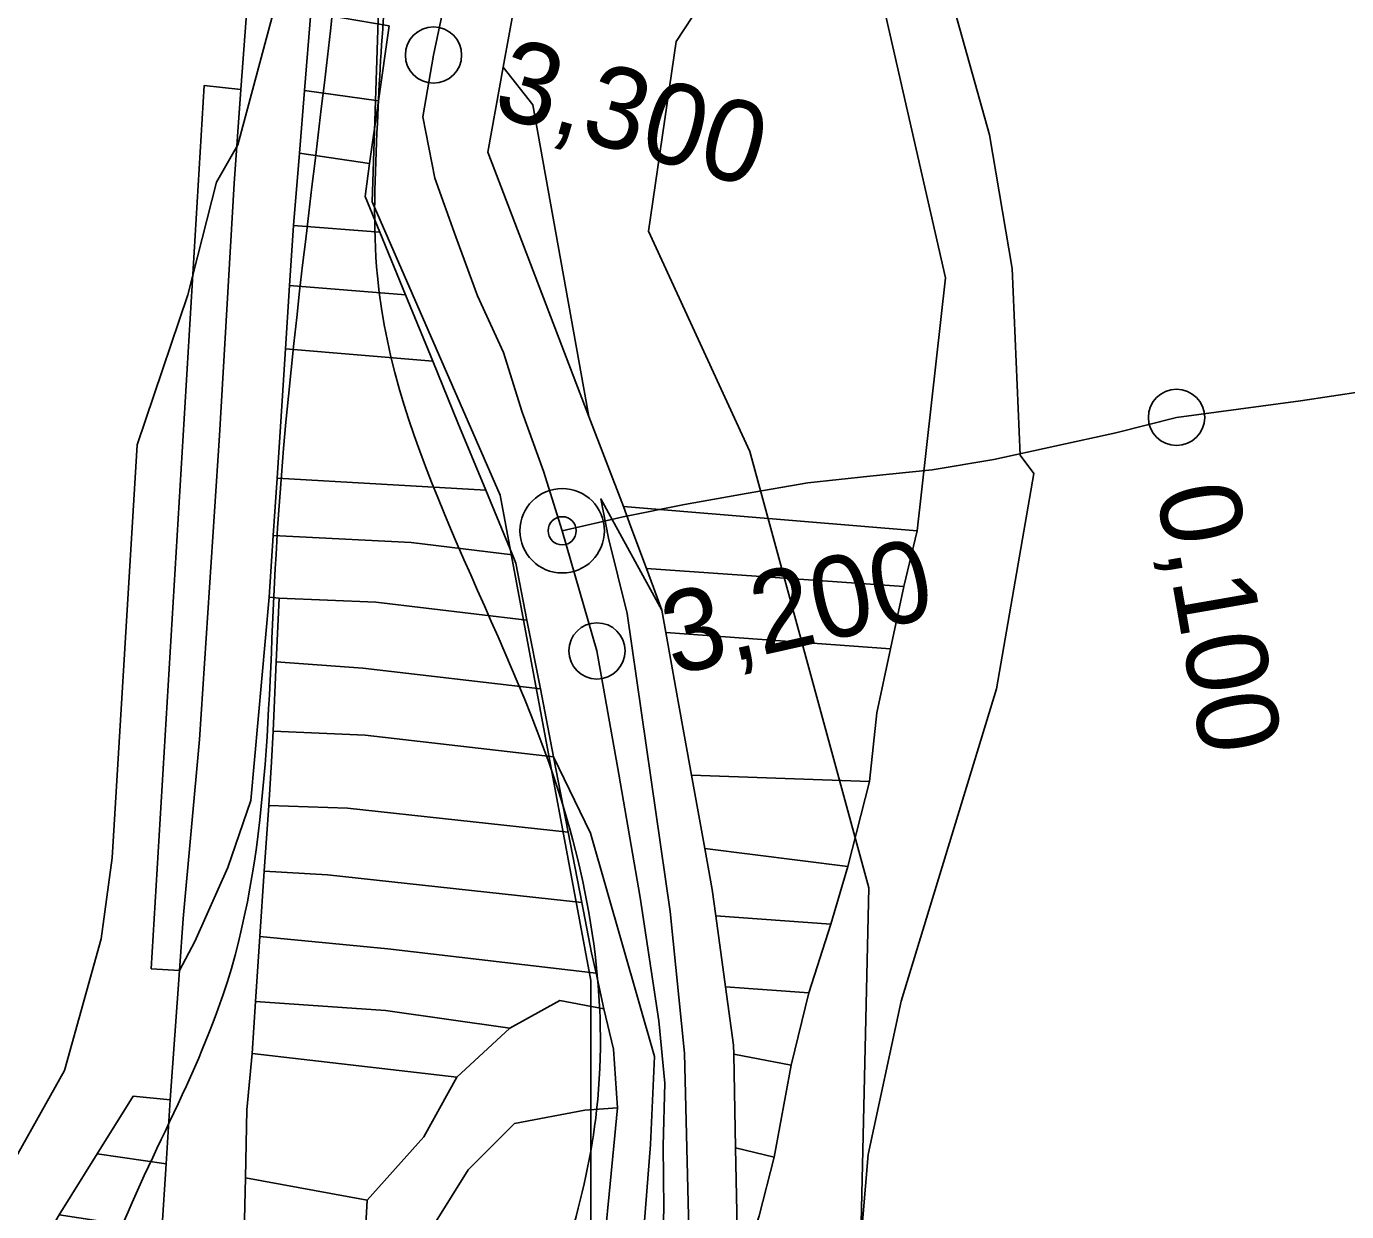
# Model space of a CAD drawing. Extents: x -510989 to -501240, y -1184665 to -1176098.
# Drawn here: x -503549.8 to -503338.7, y -1181446.6 to -1181257.1 of the extents above; entities that cross this region are included whole.
import ezdxf

# ---------------------------------------------------------------- set-up
doc = ezdxf.new("R2010")
doc.units = 0
for name, color, linetype in [('NAVRH_revitalizace_toku', 7, 'Continuous'), ('orna_puda', 7, 'Continuous'), ('ostatni_plocha_x_draha', 7, 'Continuous'), ('ostatni_plocha_x_silnice', 7, 'Continuous'), ('STAV_zaplavove_uzemi', 7, 'Continuous'), ('trasovani_toku', 7, 'Continuous'), ('trvaly_travni_porost', 7, 'Continuous'), ('vodni_plocha_x_vodni_tok_v_koryt_prir_n_upr', 7, 'Continuous'), ('vrstevnice_03', 7, 'Continuous')]:
    doc.layers.add(name, color=color, linetype=linetype)

msp = doc.modelspace()

# ---------------------------------------------------------------- linework, layer by layer
at = {"layer": 'NAVRH_revitalizace_toku'}
for points in [[(-503441.07, -1181050.42), (-503440.37, -1181093.4), (-503432.62, -1181146.25), (-503432.62, -1181162.45), (-503444.6, -1181184.3), (-503485.47, -1181230.1), (-503493.22, -1181246.3), (-503494.5, -1181285.16), (-503474.04, -1181332.05), (-503459.54, -1181409.64), (-503459.54, -1181458.23), (-503480.86, -1181543.49), (-503519.79, -1181713.04)], [(-503475.69, -1181747.84), (-503451.03, -1181632.99), (-503426.37, -1181518.14), (-503416.5, -1181455.43), (-503415.09, -1181394.83), (-503434.12, -1181325.07), (-503450.33, -1181289.84), (-503445.92, -1181259.51), (-503426.54, -1181230.05), (-503405.62, -1181211.45), (-503389.34, -1181168.82), (-503387.02, -1181132.39), (-503393.99, -1181103.71), (-503388.57, -1181053.33)]]:
    msp.add_lwpolyline(points, dxfattribs=at)
at = {"layer": 'orna_puda'}
for points in [[(-503396.74, -1181157.57), (-503394.87, -1181159.12), (-503410.3, -1181197.77), (-503412.18, -1181204.67), (-503417.35, -1181233.63), (-503402.81, -1181297.31), (-503407.38, -1181337.76), (-503454.34, -1181333.87), (-503459.85, -1181319.48), (-503468.83, -1181269.64), (-503473.55, -1181263.59), (-503470.53, -1181246.9), (-503426.38, -1181195.58), (-503413.85, -1181170.91)], [(-503468.83, -1181269.64), (-503459.85, -1181319.48), (-503476.02, -1181277.2), (-503473.55, -1181263.59)], [(-503521.37, -1181266.54), (-503515.48, -1181267.19), (-503516.56, -1181282.2), (-503518.89, -1181322.49), (-503522.09, -1181371.08), (-503524.74, -1181399.73), (-503525.33, -1181408.04), (-503529.83, -1181407.77)], [(-503454.34, -1181333.87), (-503407.38, -1181337.76), (-503409.5, -1181346.64), (-503450.66, -1181343.75), (-503453.12, -1181337.08)], [(-503443.44, -1181376.8), (-503414.99, -1181377.82), (-503418.43, -1181391.4), (-503441.33, -1181388.52)], [(-503441.33, -1181388.52), (-503418.43, -1181391.4), (-503421.15, -1181400.63), (-503439.56, -1181399.3), (-503440.14, -1181395.11)], [(-503439.56, -1181399.3), (-503421.15, -1181400.63), (-503424.68, -1181411.59), (-503438, -1181410.64)], [(-503512.45, -1181402.59), (-503492, -1181404.57), (-503458.67, -1181408.47), (-503457.48, -1181414.19), (-503464.51, -1181412.84), (-503472.47, -1181417.25), (-503492.37, -1181414.45), (-503513.14, -1181412.99)], [(-503424.68, -1181411.59), (-503427.49, -1181423.18), (-503436.69, -1181421.43), (-503436.72, -1181419.96), (-503438, -1181410.64)], [(-503513.14, -1181412.99), (-503492.37, -1181414.45), (-503472.47, -1181417.25), (-503480.99, -1181425.11), (-503513.71, -1181421.33)], [(-503427.49, -1181423.18), (-503430.21, -1181437.9), (-503436.41, -1181436.38), (-503436.69, -1181421.43)], [(-503495.3, -1181444.75), (-503495.91, -1181455.45), (-503515.04, -1181452.31), (-503514.78, -1181441.16)]]:
    msp.add_lwpolyline(points, close=True, dxfattribs=at)
msp.add_lwpolyline([(-503495.91, -1181455.45), (-503495.3, -1181444.75), (-503486.22, -1181434.61), (-503480.99, -1181425.11), (-503472.47, -1181417.25), (-503464.51, -1181412.84), (-503457.48, -1181414.19), (-503455.93, -1181420.62), (-503455.28, -1181430.01), (-503460.48, -1181430.37), (-503471.75, -1181432.5), (-503479.13, -1181439.9), (-503487.07, -1181452.67)], dxfattribs=at)
at = {"layer": 'ostatni_plocha_x_draha'}
msp.add_lwpolyline([(-503511.55, -1181042.4), (-503519.4, -1181077.27), (-503529.56, -1181157.94), (-503521.61, -1181158.74), (-503523.45, -1181184.57), (-503522.23, -1181230.78), (-503514.34, -1181251.53), (-503515.48, -1181267.19), (-503521.37, -1181266.54), (-503529.83, -1181407.77), (-503525.33, -1181408.04), (-503526.81, -1181428.69), (-503532.71, -1181428.12), (-503538.46, -1181437.35), (-503544.56, -1181447.12), (-503552.69, -1181460.88)], dxfattribs=at)
at = {"layer": 'ostatni_plocha_x_silnice'}
for points in [[(-503504.33, -1181254.86), (-503505.33, -1181267.34), (-503506.15, -1181277.38), (-503507.08, -1181288.93), (-503507.7, -1181298.5), (-503508.36, -1181308.64), (-503509.01, -1181318.6), (-503509.72, -1181329.34), (-503510.31, -1181338.48), (-503510.95, -1181348.33), (-503513.92, -1181380.83), (-503517.6, -1181391.57), (-503522.84, -1181403.38), (-503525.33, -1181408.04), (-503524.74, -1181399.73), (-503522.09, -1181371.08), (-503518.89, -1181322.49), (-503516.56, -1181282.2), (-503515.48, -1181267.19), (-503514.34, -1181251.53)], [(-503528.11, -1181449.61), (-503527.44, -1181438.95), (-503526.81, -1181428.69), (-503525.33, -1181408.04), (-503522.84, -1181403.38), (-503517.6, -1181391.57), (-503513.92, -1181380.83), (-503510.95, -1181348.33), (-503509.4, -1181348.51), (-503509.86, -1181358.69), (-503510.36, -1181369.75), (-503510.58, -1181374.67), (-503511.05, -1181381.64), (-503511.75, -1181392.15), (-503512.45, -1181402.59), (-503513.14, -1181412.99), (-503513.71, -1181421.33), (-503514.52, -1181430.33), (-503514.78, -1181441.16), (-503515.04, -1181452.31)]]:
    msp.add_lwpolyline(points, dxfattribs=at)
at = {"layer": 'STAV_zaplavove_uzemi'}
for points in [[(-502723.47, -1180576.88), (-502750.97, -1180610.73), (-502772.12, -1180647.75), (-502783.76, -1180692.17), (-502790.11, -1180735.54), (-502816.55, -1180769.39), (-502838.76, -1180789.49), (-502880.02, -1180813.82), (-502947.71, -1180825.45), (-502980.5, -1180833.91), (-503008.01, -1180838.14), (-503027.04, -1180827.57), (-503058.78, -1180840.26), (-503097.92, -1180865.65), (-503133.88, -1180877.28), (-503224.85, -1180888.92), (-503331.68, -1180909.01), (-503349.66, -1180914.3), (-503380.34, -1180944.98), (-503395.15, -1180996.81), (-503404.67, -1181054.99), (-503414.18, -1181088.83), (-503405.74, -1181137.71), (-503341.21, -1181192.71), (-503275.63, -1181213.86), (-503238.61, -1181228.67), (-503221.69, -1181245.6), (-503229.09, -1181273.1), (-503244.96, -1181310.12), (-503251.3, -1181333.39), (-503243.9, -1181363.01), (-503246.02, -1181393.68), (-503244.96, -1181433.88), (-503251.3, -1181477.25), (-503261.88, -1181518.5), (-503269.29, -1181530.14), (-503299, -1181579.21), (-503326.93, -1181610.62), (-503351.36, -1181638.55), (-503381.61, -1181666.47), (-503397.91, -1181682.76), (-503420.01, -1181721.16), (-503428.16, -1181736.28), (-503464.23, -1181735.12), (-503497.97, -1181758.39), (-503482.84, -1181800.28), (-503460.74, -1181841), (-503407.53, -1181883.86), (-503369.52, -1181914.83), (-503348.4, -1181945.81), (-503334.32, -1181976.78), (-503286.45, -1182017.61), (-503224.5, -1182073.92), (-503185.08, -1182121.79), (-503159.74, -1182180.92), (-503125.16, -1182269.48), (-503118.18, -1182319.52), (-503118.18, -1182384.67), (-503122.84, -1182470.78), (-503133.31, -1182562.7), (-503147.27, -1182666.25), (-503152.24, -1182800.82), (-503140.98, -1182878.25), (-503110, -1182947.24), (-503050.82, -1183014.1), (-502950.75, -1183132.78), (-502862.33, -1183242.16), (-502789.02, -1183301.5), (-502594.33, -1183372.67), (-502552.52, -1183394.35), (-502521.54, -1183433.06), (-502481.28, -1183546.12), (-502442.56, -1183663.81), (-502399.2, -1183755.19), (-502318.67, -1183838.81), (-502270.66, -1183889.92), (-502173.29, -1183977.22)], [(-502250.32, -1184002.61), (-502355.07, -1183875.41), (-502442.37, -1183790.61), (-502477.29, -1183700.82), (-502532.16, -1183578.61), (-502567.08, -1183448.91), (-502626.05, -1183402.34), (-502705.41, -1183380.59), (-502814.2, -1183349.87), (-502882.03, -1183297.39), (-502931.95, -1183237.24), (-503042.02, -1183107.97), (-503139.64, -1183018.94), (-503222.14, -1182957.59), (-503308.56, -1182839.96), (-503316.24, -1182784.92), (-503330.32, -1182756.77), (-503348.24, -1182719.65), (-503334.16, -1182651.82), (-503323.92, -1182595.5), (-503313.68, -1182526.39), (-503294.1, -1182480.5), (-503251.86, -1182396.03), (-503229.34, -1182314.37), (-503216.1, -1182227.15), (-503242.43, -1182174.5), (-503271.86, -1182129.59), (-503287.34, -1182081.58), (-503343.88, -1182028.1), (-503361.79, -1182008.91), (-503396.35, -1181952.59), (-503442.43, -1181933.39), (-503497.46, -1181888.6), (-503525.62, -1181860.44), (-503528.18, -1181837.4), (-503548.66, -1181767.01), (-503558.9, -1181729.89), (-503576.82, -1181682.53), (-503578.1, -1181621.1), (-503567.86, -1181572.46), (-503552.5, -1181536.63), (-503538.04, -1181458.36), (-503518.33, -1181411.9), (-503509.88, -1181341.51), (-503497.21, -1181207.63), (-503499.77, -1181097.56), (-503498.02, -1181031.35), (-503510.82, -1180970.85), (-503549.22, -1180952.23), (-503571.32, -1180940.6), (-503605.07, -1180937.11), (-503651.61, -1180939.44), (-503671.39, -1180917.33), (-503679.53, -1180892.89), (-503713.27, -1180871.95), (-503727.24, -1180859.15), (-503734.22, -1180833.55), (-503728.4, -1180799.81), (-503741.2, -1180770.72), (-503722.82, -1180725.17), (-503721.54, -1180703.41), (-503731.78, -1180697.01), (-503767.61, -1180699.57), (-503790.65, -1180697.01), (-503817.53, -1180697.01), (-503861.04, -1180686.77), (-503889.2, -1180675.25), (-503900.72, -1180668.85), (-503953.2, -1180679.09), (-503997.99, -1180697.01), (-504063.27, -1180722.61), (-504109.34, -1180749.49), (-504142.62, -1180776.36), (-504177.18, -1180796.84), (-504211.73, -1180817.32), (-504414.98, -1180961.5), (-504472.7, -1180998.11), (-504544.51, -1181068.5), (-504600.82, -1181143.12), (-504621.94, -1181196.62), (-504641.65, -1181267.01), (-504660.25, -1181350.62), (-504634.7, -1181398.32), (-504617.66, -1181447.72), (-504600.62, -1181492.01), (-504587, -1181548.23), (-504592.11, -1181628.29), (-504569.96, -1181682.81), (-504568.26, -1181664.07), (-504554.63, -1181621.48), (-504547.82, -1181597.63)], [(-502765.18, -1180820.83), (-502819.12, -1180854.68), (-502855.09, -1180856.79), (-502878.36, -1180851.5), (-502911.15, -1180848.33), (-502954.52, -1180870.54), (-502984.14, -1180869.48), (-503005.29, -1180861.02), (-503048.66, -1180872.66), (-503074.04, -1180895.93), (-503100.49, -1180910.74), (-503124.82, -1180934.01), (-503148.09, -1180961.51), (-503167.13, -1180991.13), (-503214.18, -1181039.04), (-503223.14, -1181058.24), (-503224.42, -1181086.39), (-503233.38, -1181129.91), (-503224.42, -1181152.95), (-503210.34, -1181174.71), (-503189.86, -1181187.51), (-503177.06, -1181216.94), (-503187.3, -1181265.58), (-503182.09, -1181326.92), (-503202.22, -1181367.18), (-503223.9, -1181396.6), (-503227, -1181422.93), (-503244.04, -1181475.59), (-503248.68, -1181509.66), (-503278.16, -1181558.16), (-503308.83, -1181601.52), (-503351.14, -1181645.95), (-503365.95, -1181659.7), (-503395.57, -1181685.09), (-503411.43, -1181722.11), (-503422.01, -1181739.03), (-503437.88, -1181747.49), (-503460.09, -1181743.26), (-503481.25, -1181748.55), (-503492.88, -1181761.25), (-503472.79, -1181803.56), (-503443.17, -1181840.58), (-503413.55, -1181857.5), (-503278.84, -1181941.97), (-503242.23, -1181977.17), (-503180.29, -1182027.85), (-503125.38, -1182098.25), (-503088.78, -1182167.23), (-503075.54, -1182217), (-503114.26, -1182162.8), (-503152.97, -1182091.56), (-503197.89, -1182048.2), (-503210.28, -1182032.71), (-503231.96, -1182021.87), (-503259.83, -1182017.22), (-503266.03, -1182021.87), (-503224.21, -1182048.2), (-503199.43, -1182076.07), (-503157.62, -1182114.79), (-503135.94, -1182159.7), (-503118.9, -1182207.71), (-503111.16, -1182251.07), (-503108.24, -1182409.43), (-503115.92, -1182478.55), (-503128.72, -1182603.98), (-503131.28, -1182696.13), (-503104.4, -1182780.6), (-503071.45, -1182869.91), (-503052.71, -1182886.94), (-502977.76, -1182944.86), (-502838.07, -1183047.07), (-502664.31, -1183174.84), (-502563.8, -1183270.24), (-502485.44, -1183353.71), (-502446.26, -1183432.07), (-502383.48, -1183571.46), (-502315.46, -1183658.04), (-502253.62, -1183724), (-502158.8, -1183808.51), (-502045.43, -1183923.94), (-501930, -1184016.7), (-501793.89, -1184089.91), (-501746.5, -1184127.32), (-501709.09, -1184197.15)], [(-502226.81, -1183999.33), (-502311.75, -1183908.57), (-502419.96, -1183792.22), (-502451.37, -1183739.86), (-502483.95, -1183647.94), (-502521.19, -1183547.88), (-502550.27, -1183461.78), (-502572.38, -1183429.2), (-502656.85, -1183386.44), (-502768.21, -1183357), (-502834.76, -1183325), (-502889.79, -1183272.53), (-502938.43, -1183213.65), (-503042.23, -1183094.94), (-503121.07, -1183000.61), (-503188.65, -1182909.1), (-503198.5, -1182830.26), (-503192.9, -1182654.04), (-503169.63, -1182457.41), (-503165.02, -1182331.94), (-503174.64, -1182244.43), (-503211.18, -1182165.58), (-503248.68, -1182104.04), (-503298.6, -1182058.14), (-503358.04, -1182010.06), (-503388.64, -1181959.36), (-503422.73, -1181920.9), (-503472.56, -1181875.44), (-503525.05, -1181800.26), (-503528.23, -1181753.72), (-503520.82, -1181644.77), (-503514.48, -1181592.94), (-503470.14, -1181471.68), (-503458.61, -1181430.33), (-503465.34, -1181377.45), (-503493.67, -1181297.01), (-503493.67, -1181272.57), (-503489.02, -1181233.01), (-503455.28, -1181146.91), (-503458.77, -1181102.69), (-503461.1, -1181050.33), (-503461.1, -1181016.59), (-503465.75, -1180995.65), (-503478.55, -1180979.36)]]:
    msp.add_spline(points, degree=3, dxfattribs=at)
at = {"layer": 'trasovani_toku'}
for p, q in [((-503484.7, -1181261.67), (-503482.61, -1181251.89)), ((-503486.39, -1181271.53), (-503484.7, -1181261.67)), ((-503484.46, -1181281.34), (-503486.39, -1181271.53)), ((-503481.12, -1181290.76), (-503484.46, -1181281.34)), ((-503477.67, -1181300.15), (-503481.12, -1181290.76)), ((-503473.51, -1181309.24), (-503477.67, -1181300.15)), ((-503470.52, -1181318.79), (-503473.51, -1181309.24)), ((-503346.06, -1181316.95), (-503336.18, -1181315.44)), ((-503355.97, -1181318.27), (-503346.06, -1181316.95)), ((-503467.12, -1181328.19), (-503470.52, -1181318.79)), ((-503375.58, -1181322.05), (-503365.89, -1181319.6)), ((-503365.89, -1181319.6), (-503355.97, -1181318.27)), ((-503385.34, -1181324.22), (-503375.58, -1181322.05)), ((-503395.11, -1181326.35), (-503385.34, -1181324.22)), ((-503404.97, -1181328.01), (-503395.11, -1181326.35)), ((-503464.12, -1181337.73), (-503467.12, -1181328.19)), ((-503414.92, -1181329.01), (-503404.97, -1181328.01)), ((-503434.72, -1181331.76), (-503424.87, -1181330.06)), ((-503424.87, -1181330.06), (-503414.92, -1181329.01)), ((-503444.57, -1181333.52), (-503434.72, -1181331.76)), ((-503454.37, -1181335.5), (-503444.57, -1181333.52)), ((-503464.12, -1181337.73), (-503454.37, -1181335.5)), ((-503461.33, -1181347.33), (-503464.12, -1181337.73)), ((-503458.56, -1181356.94), (-503461.33, -1181347.33)), ((-503456.83, -1181366.79), (-503458.56, -1181356.94)), ((-503455.09, -1181376.64), (-503456.83, -1181366.79)), ((-503453.35, -1181386.49), (-503455.09, -1181376.64)), ((-503451.63, -1181396.34), (-503453.35, -1181386.49)), ((-503450.14, -1181406.23), (-503451.63, -1181396.34)), ((-503448.65, -1181416.11), (-503450.14, -1181406.23)), ((-503447.73, -1181426.07), (-503448.65, -1181416.11)), ((-503447.95, -1181436.07), (-503447.73, -1181426.07)), ((-503447.89, -1181446.07), (-503447.95, -1181436.07)), ((-503448.2, -1181456.06), (-503447.89, -1181446.07))]:
    msp.add_line(p, q, dxfattribs=at)
for centre, radius in [((-503484.7, -1181261.67), 4.5), ((-503365.89, -1181319.6), 4.5), ((-503464.12, -1181337.73), 6.75), ((-503464.12, -1181337.73), 2.25), ((-503458.56, -1181356.94), 4.5)]:
    msp.add_circle(centre, radius, dxfattribs=at)
at = {"layer": 'trvaly_travni_porost'}
for points in [[(-503380.73, -1181051.07), (-503369.04, -1181079.69), (-503362.97, -1181099.15), (-503359.78, -1181110.87), (-503362.4, -1181132.83), (-503381.3, -1181153.51), (-503394.51, -1181175.4), (-503402.26, -1181199.64), (-503406.9, -1181234.85), (-503395.81, -1181274.4), (-503392.16, -1181295.8), (-503390.92, -1181325.65), (-503388.69, -1181328.59), (-503394.67, -1181363.02), (-503409.91, -1181412.93), (-503415.18, -1181437.44), (-503418.17, -1181472.9)], [(-503432.6, -1181447.27), (-503430.21, -1181437.9), (-503427.49, -1181423.18), (-503424.68, -1181411.59), (-503421.15, -1181400.63), (-503418.43, -1181391.4), (-503414.99, -1181377.82), (-503413.79, -1181366.86), (-503411.63, -1181356.61), (-503409.5, -1181346.64), (-503407.38, -1181337.76), (-503402.81, -1181297.31), (-503417.35, -1181233.63), (-503412.18, -1181204.67), (-503410.3, -1181197.77), (-503394.87, -1181159.12), (-503381.65, -1181140.73), (-503370.34, -1181129.85), (-503367.88, -1181129.16), (-503365.78, -1181113.79), (-503371.84, -1181089.84), (-503384.82, -1181058.45)], [(-503418.17, -1181472.9), (-503415.18, -1181437.44), (-503409.91, -1181412.93), (-503394.67, -1181363.02), (-503388.69, -1181328.59), (-503390.92, -1181325.65), (-503392.16, -1181295.8), (-503395.81, -1181274.4), (-503406.9, -1181234.85), (-503402.26, -1181199.64), (-503394.51, -1181175.4), (-503381.3, -1181153.51), (-503362.4, -1181132.83), (-503365.2, -1181184.43), (-503340.98, -1181186.99), (-503285.6, -1181185.44)]]:
    msp.add_lwpolyline(points, dxfattribs=at)
for points in [[(-503504.33, -1181254.86), (-503491.81, -1181257.01), (-503493.5, -1181269.01), (-503505.33, -1181267.34)], [(-503505.33, -1181267.34), (-503493.5, -1181269.01), (-503494.91, -1181279.01), (-503506.15, -1181277.38)], [(-503506.15, -1181277.38), (-503494.91, -1181279.01), (-503495.64, -1181284.26), (-503493.28, -1181290.01), (-503507.08, -1181288.93)], [(-503507.08, -1181288.93), (-503493.28, -1181290.01), (-503489.15, -1181300.03), (-503507.7, -1181298.5)], [(-503507.7, -1181298.5), (-503489.15, -1181300.03), (-503484.81, -1181310.61), (-503508.36, -1181308.64)], [(-503508.36, -1181308.64), (-503484.81, -1181310.61), (-503480.8, -1181320.47), (-503476.34, -1181331.26), (-503509.72, -1181329.34), (-503509.01, -1181318.6)], [(-503509.72, -1181329.34), (-503476.34, -1181331.26), (-503472.07, -1181341.57), (-503488.26, -1181339.61), (-503510.31, -1181338.48)], [(-503510.31, -1181338.48), (-503488.26, -1181339.61), (-503472.07, -1181341.57), (-503471.52, -1181342.9), (-503469.75, -1181352.01), (-503493.92, -1181349.14), (-503509.4, -1181348.51), (-503510.95, -1181348.33)], [(-503450.66, -1181343.75), (-503409.5, -1181346.64), (-503411.63, -1181356.61), (-503447.55, -1181354.01), (-503448.19, -1181350.44)], [(-503509.4, -1181348.51), (-503493.92, -1181349.14), (-503469.75, -1181352.01), (-503467.61, -1181363.02), (-503496.01, -1181359.69), (-503509.86, -1181358.69)], [(-503447.55, -1181354.01), (-503411.63, -1181356.61), (-503413.79, -1181366.86), (-503414.99, -1181377.82), (-503443.44, -1181376.8), (-503445.56, -1181365.05)], [(-503509.86, -1181358.69), (-503496.01, -1181359.69), (-503467.61, -1181363.02), (-503465.5, -1181373.9), (-503495.62, -1181370.4), (-503510.36, -1181369.75)], [(-503510.36, -1181369.75), (-503495.62, -1181370.4), (-503465.5, -1181373.9), (-503463.16, -1181385.93), (-503498.47, -1181382.08), (-503511.05, -1181381.64), (-503510.58, -1181374.67)], [(-503511.05, -1181381.64), (-503498.47, -1181382.08), (-503463.16, -1181385.93), (-503460.97, -1181397.19), (-503501.65, -1181392.74), (-503511.75, -1181392.15)], [(-503511.75, -1181392.15), (-503501.65, -1181392.74), (-503460.97, -1181397.19), (-503459.41, -1181405.22), (-503458.67, -1181408.47), (-503492, -1181404.57), (-503512.45, -1181402.59)], [(-503480.99, -1181425.11), (-503486.22, -1181434.61), (-503495.3, -1181444.75), (-503514.78, -1181441.16), (-503514.52, -1181430.33), (-503513.71, -1181421.33)], [(-503526.81, -1181428.69), (-503527.44, -1181438.95), (-503538.46, -1181437.35), (-503532.71, -1181428.12)], [(-503455.28, -1181430.01), (-503456.62, -1181443.82), (-503457.79, -1181455.73), (-503471.42, -1181454.67), (-503487.07, -1181452.67), (-503479.13, -1181439.9), (-503471.75, -1181432.5), (-503460.48, -1181430.37)], [(-503538.46, -1181437.35), (-503527.44, -1181438.95), (-503528.11, -1181449.61), (-503544.56, -1181447.12)], [(-503430.21, -1181437.9), (-503432.6, -1181447.27), (-503436, -1181457.76), (-503436.21, -1181446.69), (-503436.41, -1181436.38)]]:
    msp.add_lwpolyline(points, close=True, dxfattribs=at)
at = {"layer": 'vodni_plocha_x_vodni_tok_v_koryt_prir_n_upr'}
for points in [[(-503413.85, -1181062.65), (-503420.43, -1181092.07), (-503417.35, -1181108.05), (-503409.26, -1181149.94), (-503426.38, -1181195.58), (-503470.53, -1181246.9), (-503473.55, -1181263.59), (-503476.02, -1181277.2), (-503459.85, -1181319.48), (-503454.34, -1181333.87), (-503453.12, -1181337.08), (-503450.66, -1181343.75), (-503448.19, -1181350.44), (-503457.94, -1181332.65), (-503456.69, -1181338.92), (-503453.74, -1181350.96), (-503446.87, -1181398.58), (-503444.57, -1181421.25), (-503443.55, -1181462.43)], [(-503453.4, -1181479.28), (-503450, -1181435.84), (-503449.34, -1181421.79), (-503459.59, -1181386.09), (-503465.5, -1181373.9), (-503467.61, -1181363.02), (-503469.75, -1181352.01), (-503471.52, -1181342.9), (-503472.07, -1181341.57), (-503476.34, -1181331.26), (-503480.8, -1181320.47), (-503484.81, -1181310.61), (-503489.15, -1181300.03), (-503493.28, -1181290.01), (-503495.64, -1181284.26), (-503494.91, -1181279.01), (-503493.5, -1181269.01), (-503491.81, -1181257.01)], [(-503443.55, -1181462.43), (-503444.57, -1181421.25), (-503446.87, -1181398.58), (-503453.74, -1181350.96), (-503456.69, -1181338.92), (-503457.94, -1181332.65), (-503448.19, -1181350.44), (-503447.55, -1181354.01), (-503445.56, -1181365.05), (-503443.44, -1181376.8), (-503441.33, -1181388.52), (-503440.14, -1181395.11), (-503439.56, -1181399.3), (-503438, -1181410.64), (-503436.72, -1181419.96), (-503436.69, -1181421.43), (-503436.41, -1181436.38), (-503436.21, -1181446.69)], [(-503457.79, -1181455.73), (-503456.62, -1181443.82), (-503455.28, -1181430.01), (-503455.93, -1181420.62), (-503457.48, -1181414.19), (-503458.67, -1181408.47), (-503459.41, -1181405.22), (-503460.97, -1181397.19), (-503463.16, -1181385.93), (-503465.5, -1181373.9), (-503459.59, -1181386.09), (-503449.34, -1181421.79), (-503450, -1181435.84), (-503453.4, -1181479.28)]]:
    msp.add_lwpolyline(points, dxfattribs=at)
at = {"layer": 'vrstevnice_03'}
for points in [[(-503217.5, -1180965), (-503232.18, -1180950.25), (-503287.19, -1180952.46), (-503320.2, -1180976.69), (-503364.2, -1180974.49), (-503428.02, -1180959.07), (-503456.62, -1180939.24), (-503511.63, -1180923.82), (-503535.84, -1180939.24), (-503535.84, -1180963.47), (-503494.03, -1181022.95), (-503487.43, -1181078.03), (-503491.83, -1181185.97), (-503516, -1181276)], [(-503566.68, -1181499.97), (-503564.41, -1181477), (-503557.19, -1181448), (-503543.69, -1181424), (-503537.81, -1181403), (-503536.09, -1181390), (-503532.09, -1181324), (-503524, -1181300), (-503519.41, -1181282), (-503516, -1181276)]]:
    msp.add_lwpolyline(points, dxfattribs=at)

# ---------------------------------------------------------------- texts
at = {"layer": 'trasovani_toku'}
for s, rotation, p in [('3,300', 344.401, (-503475.57, -1181271.19)), ('0,100', 279.8627, (-503369.15, -1181331.25)), ('3,200', 12.6385, (-503446.44, -1181360.85))]:
    msp.add_text(s, height=13, rotation=rotation, dxfattribs=at).set_placement(p)

doc.saveas('drawing.dxf')
